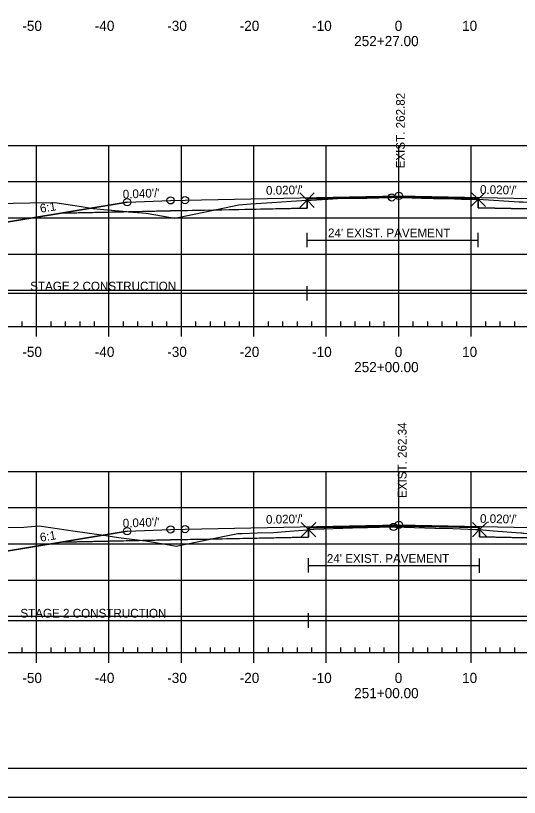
# Model space of a CAD drawing. Extents: x 1365647 to 1367999, y 387113 to 400173.
# Drawn here: x 1365841.2 to 1365910.7, y 393772.9 to 393880.8 of the extents above; entities that cross this region are included whole.
import ezdxf

# ---------------------------------------------------------------- set-up
doc = ezdxf.new("R2010")
doc.units = 0
for name, color, linetype in [('R_Alt Surface', 7, 'Continuous'), ('R_Axis', 7, 'Continuous'), ('R_Axis Annot', 7, 'Continuous'), ('R_Border', 7, 'Continuous'), ('R_Contours', 7, 'Continuous'), ('R_Exist Surface', 7, 'Continuous'), ('R_Fin Surface', 7, 'Continuous'), ('R_Fin Surface Annot', 7, 'Continuous'), ('R_Grid', 7, 'Continuous'), ('R_No Plot', 7, 'Continuous'), ('R_Proposed Const Limits', 7, 'Continuous'), ('R_Water', 7, 'Continuous'), ('R_Xsect Elev', 7, 'Continuous')]:
    doc.layers.add(name, color=color, linetype=linetype)

msp = doc.modelspace()

# ---------------------------------------------------------------- linework, layer by layer
at = {"layer": 'R_Alt Surface'}
for points in [[(1365847.47, 393853.51), (1365862.59, 393853.82), (1365881.43, 393854.19), (1365881.43, 393855.48), (1365894.09, 393855.73), (1365905.05, 393855.51), (1365905.05, 393854.23), (1365925.59, 393853.82), (1365940.72, 393853.51)], [(1365847.47, 393808.1), (1365862.59, 393808.41), (1365881.62, 393808.79), (1365881.62, 393810.08), (1365894.09, 393810.32), (1365905.25, 393810.1), (1365905.25, 393808.81), (1365925.59, 393808.41), (1365940.72, 393808.1)]]:
    msp.add_lwpolyline(points, dxfattribs=at)
at = {"layer": 'R_Axis'}
for p, q in [((1365749.09, 393837.86), (1366039.09, 393837.86)), ((1365842.09, 393837.86), (1365842.09, 393838.56)), ((1365844.09, 393836.46), (1365844.09, 393837.86)), ((1365846.09, 393837.86), (1365846.09, 393838.56)), ((1365848.09, 393837.86), (1365848.09, 393838.56)), ((1365850.09, 393837.86), (1365850.09, 393838.56)), ((1365852.09, 393837.86), (1365852.09, 393838.56)), ((1365854.09, 393836.46), (1365854.09, 393837.86)), ((1365856.09, 393837.86), (1365856.09, 393838.56)), ((1365858.09, 393837.86), (1365858.09, 393838.56)), ((1365860.09, 393837.86), (1365860.09, 393838.56)), ((1365862.09, 393837.86), (1365862.09, 393838.56)), ((1365864.09, 393836.46), (1365864.09, 393837.86)), ((1365866.09, 393837.86), (1365866.09, 393838.56)), ((1365868.09, 393837.86), (1365868.09, 393838.56)), ((1365870.09, 393837.86), (1365870.09, 393838.56)), ((1365872.09, 393837.86), (1365872.09, 393838.56)), ((1365874.09, 393836.46), (1365874.09, 393837.86)), ((1365876.09, 393837.86), (1365876.09, 393838.56)), ((1365878.09, 393837.86), (1365878.09, 393838.56)), ((1365880.09, 393837.86), (1365880.09, 393838.56)), ((1365882.09, 393837.86), (1365882.09, 393838.56)), ((1365884.09, 393836.46), (1365884.09, 393837.86)), ((1365886.09, 393837.86), (1365886.09, 393838.56)), ((1365888.09, 393837.86), (1365888.09, 393838.56)), ((1365890.09, 393837.86), (1365890.09, 393838.56)), ((1365892.09, 393837.86), (1365892.09, 393838.56)), ((1365894.09, 393836.46), (1365894.09, 393837.86)), ((1365896.09, 393837.86), (1365896.09, 393838.56)), ((1365898.09, 393837.86), (1365898.09, 393838.56)), ((1365900.09, 393837.86), (1365900.09, 393838.56)), ((1365902.09, 393837.86), (1365902.09, 393838.56)), ((1365904.09, 393836.46), (1365904.09, 393837.86)), ((1365906.09, 393837.86), (1365906.09, 393838.56)), ((1365908.09, 393837.86), (1365908.09, 393838.56)), ((1365910.09, 393837.86), (1365910.09, 393838.56)), ((1365842.09, 393792.86), (1365842.09, 393793.56)), ((1365846.09, 393792.86), (1365846.09, 393793.56)), ((1365848.09, 393792.86), (1365848.09, 393793.56)), ((1365850.09, 393792.86), (1365850.09, 393793.56)), ((1365852.09, 393792.86), (1365852.09, 393793.56)), ((1365856.09, 393792.86), (1365856.09, 393793.56)), ((1365858.09, 393792.86), (1365858.09, 393793.56)), ((1365860.09, 393792.86), (1365860.09, 393793.56)), ((1365862.09, 393792.86), (1365862.09, 393793.56)), ((1365866.09, 393792.86), (1365866.09, 393793.56)), ((1365868.09, 393792.86), (1365868.09, 393793.56)), ((1365870.09, 393792.86), (1365870.09, 393793.56)), ((1365872.09, 393792.86), (1365872.09, 393793.56)), ((1365876.09, 393792.86), (1365876.09, 393793.56)), ((1365878.09, 393792.86), (1365878.09, 393793.56)), ((1365880.09, 393792.86), (1365880.09, 393793.56)), ((1365882.09, 393792.86), (1365882.09, 393793.56)), ((1365886.09, 393792.86), (1365886.09, 393793.56)), ((1365888.09, 393792.86), (1365888.09, 393793.56)), ((1365890.09, 393792.86), (1365890.09, 393793.56)), ((1365892.09, 393792.86), (1365892.09, 393793.56)), ((1365896.09, 393792.86), (1365896.09, 393793.56)), ((1365898.09, 393792.86), (1365898.09, 393793.56)), ((1365900.09, 393792.86), (1365900.09, 393793.56)), ((1365902.09, 393792.86), (1365902.09, 393793.56)), ((1365906.09, 393792.86), (1365906.09, 393793.56)), ((1365908.09, 393792.86), (1365908.09, 393793.56)), ((1365910.09, 393792.86), (1365910.09, 393793.56)), ((1365749.09, 393792.86), (1366039.09, 393792.86)), ((1365844.09, 393791.46), (1365844.09, 393792.86)), ((1365854.09, 393791.46), (1365854.09, 393792.86)), ((1365864.09, 393791.46), (1365864.09, 393792.86)), ((1365874.09, 393791.46), (1365874.09, 393792.86)), ((1365884.09, 393791.46), (1365884.09, 393792.86)), ((1365894.09, 393791.46), (1365894.09, 393792.86)), ((1365904.09, 393791.46), (1365904.09, 393792.86))]:
    msp.add_line(p, q, dxfattribs=at)
at = {"layer": 'R_Border'}
msp.add_line((1366052.27, 393776.86), (1365736.09, 393776.86), dxfattribs=at)
at = {"layer": 'R_Contours'}
for points in [[(1365825.68, 393854.34), (1365831.94, 393854.58), (1365832.14, 393854.59), (1365832.31, 393854.64), (1365834.15, 393855.16), (1365835.42, 393855.1), (1365838.51, 393854.84), (1365843.17, 393854.95), (1365846.61, 393854.97), (1365849.95, 393854.48), (1365851.91, 393854.14), (1365853.88, 393853.95), (1365856.78, 393853.7), (1365847.47, 393853.51), (1365834.59, 393851.37)], [(1365868.5, 393853.93), (1365872.01, 393854.66), (1365873.65, 393854.78), (1365876.55, 393854.98), (1365879.24, 393855.16), (1365881.43, 393855.3), (1365881.43, 393854.19)], [(1365881.43, 393855.3), (1365882.01, 393855.32), (1365883.46, 393855.4), (1365884.29, 393855.45), (1365885.64, 393855.51), (1365888, 393855.58), (1365889.66, 393855.59), (1365891.32, 393855.63), (1365893.12, 393855.68), (1365893.68, 393855.69), (1365893.92, 393855.7), (1365894.6, 393855.67), (1365897.23, 393855.58), (1365898.89, 393855.53), (1365900.83, 393855.51), (1365902.76, 393855.45), (1365903.86, 393855.42), (1365905.05, 393855.42), (1365905.05, 393855.51), (1365894.09, 393855.73), (1365881.43, 393855.48)], [(1365905.05, 393855.42), (1365910.7, 393855.08), (1365910.98, 393855.06), (1365911.19, 393855.05), (1365911.29, 393855), (1365918.78, 393855.08), (1365922.36, 393855.03), (1365925.6, 393855.02), (1365926.53, 393854.99), (1365926.87, 393854.99), (1365927.84, 393854.97), (1365930.25, 393854.93), (1365937.99, 393854.69), (1365939.76, 393854.66), (1365940.46, 393854.7), (1365943.5, 393854.73), (1365958.3, 393854.63), (1365963.41, 393854.64), (1365953.59, 393851.37), (1365940.72, 393853.51), (1365925.59, 393853.82), (1365905.05, 393854.23)], [(1365856.78, 393853.7), (1365859.24, 393853.49), (1365861.62, 393853.07), (1365863.11, 393852.82), (1365865.83, 393853.38), (1365868.5, 393853.93), (1365862.59, 393853.82)], [(1365823.73, 393809.58), (1365830.71, 393810.05), (1365831.18, 393810.06), (1365831.26, 393810.07), (1365831.5, 393810.12), (1365834.51, 393810.74), (1365836.16, 393810.41), (1365838.62, 393810.1), (1365842.35, 393810.16), (1365844.47, 393810.35), (1365849.43, 393809.62), (1365853.07, 393809.11), (1365855.41, 393808.76), (1365858.71, 393808.33), (1365847.47, 393808.1), (1365834.59, 393805.96)], [(1365868.05, 393808.52), (1365870.28, 393808.97), (1365871.87, 393809.29), (1365872.47, 393809.31), (1365874.52, 393809.37), (1365876.81, 393809.45), (1365878.99, 393809.61), (1365881.48, 393809.82), (1365881.62, 393809.83), (1365881.62, 393808.79)], [(1365881.62, 393809.83), (1365882.3, 393809.88), (1365882.35, 393809.88), (1365882.42, 393809.89), (1365887.68, 393810.07), (1365887.72, 393810.07), (1365889.67, 393810.14), (1365889.76, 393810.14), (1365893.08, 393810.2), (1365893.12, 393810.2), (1365893.36, 393810.19), (1365893.4, 393810.19), (1365893.44, 393810.19), (1365899.05, 393810.03), (1365899.21, 393810.03), (1365901.55, 393809.97), (1365904.67, 393809.86), (1365904.73, 393809.86), (1365905.25, 393809.83), (1365905.25, 393810.1), (1365894.09, 393810.32), (1365881.62, 393810.08)], [(1365905.25, 393809.83), (1365907.1, 393809.68), (1365910.94, 393809.38), (1365911.09, 393809.37), (1365911.26, 393809.36), (1365911.36, 393809.35), (1365911.86, 393809.3), (1365914.24, 393809.09), (1365915.89, 393808.66), (1365916.16, 393808.6), (1365905.25, 393808.81)], [(1365858.71, 393808.33), (1365859.13, 393808.27), (1365861.89, 393807.82), (1365863.35, 393807.56), (1365868.05, 393808.52), (1365862.59, 393808.41)]]:
    msp.add_lwpolyline(points, close=True, dxfattribs=at)
at = {"layer": 'R_Exist Surface'}
for points in [[(1365838.51, 393854.84), (1365843.17, 393854.95), (1365846.61, 393854.97), (1365849.95, 393854.48), (1365851.91, 393854.14), (1365853.88, 393853.95), (1365859.24, 393853.49), (1365861.62, 393853.07), (1365863.11, 393852.82), (1365865.83, 393853.38), (1365872.01, 393854.66), (1365873.65, 393854.78), (1365876.55, 393854.98), (1365879.24, 393855.16), (1365881.43, 393855.3), (1365882.01, 393855.32), (1365883.46, 393855.4), (1365884.29, 393855.45), (1365885.64, 393855.51), (1365888, 393855.58), (1365889.66, 393855.59), (1365891.32, 393855.63), (1365893.12, 393855.68), (1365893.68, 393855.69), (1365893.92, 393855.7), (1365894.6, 393855.67), (1365897.23, 393855.58), (1365898.89, 393855.53), (1365900.83, 393855.51), (1365902.76, 393855.45), (1365903.86, 393855.42), (1365905.05, 393855.42), (1365910.7, 393855.08), (1365910.98, 393855.06)], [(1365838.62, 393810.1), (1365842.35, 393810.16), (1365844.47, 393810.35), (1365849.43, 393809.62), (1365853.07, 393809.11), (1365855.41, 393808.76), (1365859.13, 393808.27), (1365861.89, 393807.82), (1365863.35, 393807.56), (1365870.28, 393808.97), (1365871.87, 393809.29), (1365872.47, 393809.31), (1365874.52, 393809.37), (1365876.81, 393809.45), (1365878.99, 393809.61), (1365881.48, 393809.82), (1365881.62, 393809.83), (1365882.3, 393809.88), (1365882.35, 393809.88), (1365882.42, 393809.89), (1365887.68, 393810.07), (1365887.72, 393810.07), (1365889.67, 393810.14), (1365889.76, 393810.14), (1365893.08, 393810.2), (1365893.12, 393810.2), (1365893.36, 393810.19), (1365893.4, 393810.19), (1365893.44, 393810.19), (1365899.05, 393810.03), (1365899.21, 393810.03), (1365901.55, 393809.97), (1365904.67, 393809.86), (1365904.73, 393809.86), (1365905.25, 393809.83), (1365907.1, 393809.68), (1365910.94, 393809.38)]]:
    msp.add_lwpolyline(points, dxfattribs=at)
at = {"layer": 'R_Fin Surface'}
for points in [[(1365825.68, 393854.34), (1365834.59, 393851.37), (1365852.3, 393854.32), (1365856.59, 393855.03), (1365862.59, 393855.27), (1365864.59, 393855.31), (1365894.09, 393855.9), (1365923.59, 393855.31), (1365925.59, 393855.27), (1365931.59, 393855.03), (1365935.89, 393854.32), (1365953.59, 393851.37), (1365963.41, 393854.64)], [(1365825.68, 393854.34), (1365834.59, 393851.37), (1365847.47, 393853.51), (1365856.59, 393855.03), (1365862.59, 393855.27), (1365864.59, 393855.31), (1365894.09, 393855.9), (1365923.59, 393855.31), (1365925.59, 393855.27), (1365931.59, 393855.03), (1365940.72, 393853.51), (1365953.59, 393851.37), (1365963.41, 393854.64)], [(1365856.59, 393855.03), (1365862.59, 393855.27), (1365864.59, 393855.31), (1365894.09, 393855.9), (1365923.59, 393855.31), (1365925.59, 393855.27), (1365931.59, 393855.03)], [(1365823.73, 393809.58), (1365834.59, 393805.96), (1365852.3, 393808.91), (1365856.59, 393809.62), (1365862.59, 393809.86), (1365864.59, 393809.9), (1365894.09, 393810.49), (1365923.59, 393809.9), (1365925.59, 393809.86), (1365931.59, 393809.62), (1365935.89, 393808.91), (1365953.59, 393805.96), (1365961.13, 393808.47)], [(1365823.73, 393809.58), (1365834.59, 393805.96), (1365847.47, 393808.1), (1365856.59, 393809.62), (1365862.59, 393809.86), (1365864.59, 393809.9), (1365894.09, 393810.49), (1365923.59, 393809.9), (1365925.59, 393809.86), (1365931.59, 393809.62), (1365940.72, 393808.1), (1365953.59, 393805.96), (1365961.13, 393808.47)], [(1365856.59, 393809.62), (1365862.59, 393809.86), (1365864.59, 393809.9), (1365894.09, 393810.49), (1365923.59, 393809.9), (1365925.59, 393809.86), (1365931.59, 393809.62)]]:
    msp.add_lwpolyline(points, dxfattribs=at)
at = {"layer": 'R_Grid'}
for p, q in [((1365749.09, 393862.86), (1366039.09, 393862.86)), ((1365844.09, 393837.86), (1365844.09, 393862.86)), ((1365854.09, 393837.86), (1365854.09, 393862.86)), ((1365864.09, 393837.86), (1365864.09, 393862.86)), ((1365874.09, 393837.86), (1365874.09, 393862.86)), ((1365884.09, 393837.86), (1365884.09, 393862.86)), ((1365894.09, 393837.86), (1365894.09, 393862.86)), ((1365904.09, 393837.86), (1365904.09, 393862.86)), ((1365749.09, 393857.86), (1366039.09, 393857.86)), ((1365749.09, 393852.86), (1366039.09, 393852.86)), ((1365749.09, 393847.86), (1366039.09, 393847.86)), ((1365749.09, 393842.86), (1366039.09, 393842.86)), ((1365749.09, 393837.86), (1366039.09, 393837.86)), ((1365749.09, 393817.86), (1366039.09, 393817.86)), ((1365844.09, 393792.86), (1365844.09, 393817.86)), ((1365854.09, 393792.86), (1365854.09, 393817.86)), ((1365864.09, 393792.86), (1365864.09, 393817.86)), ((1365874.09, 393792.86), (1365874.09, 393817.86)), ((1365884.09, 393792.86), (1365884.09, 393817.86)), ((1365894.09, 393792.86), (1365894.09, 393817.86)), ((1365904.09, 393792.86), (1365904.09, 393817.86)), ((1365749.09, 393812.86), (1366039.09, 393812.86)), ((1365749.09, 393807.86), (1366039.09, 393807.86)), ((1365749.09, 393802.86), (1366039.09, 393802.86)), ((1365749.09, 393797.86), (1366039.09, 393797.86)), ((1365749.09, 393792.86), (1366039.09, 393792.86))]:
    msp.add_line(p, q, dxfattribs=at)
at = {"layer": 'R_No Plot'}
msp.add_line((1365723.69, 393772.88), (1366057.03, 393772.88), dxfattribs=at)
msp.add_lwpolyline([(1365723.69, 393986.21), (1366057.03, 393986.21), (1366057.03, 393772.87), (1365723.69, 393772.87)], close=True, dxfattribs=at)
for points in [[(1365881.43, 393855.3), (1365880.43, 393856.3), (1365881.43, 393855.3), (1365880.43, 393854.3), (1365881.43, 393855.3), (1365882.43, 393854.3), (1365881.43, 393855.3), (1365882.43, 393856.3)], [(1365905.05, 393855.42), (1365904.05, 393856.42), (1365905.05, 393855.42), (1365904.05, 393854.42), (1365905.05, 393855.42), (1365906.05, 393854.42), (1365905.05, 393855.42), (1365906.05, 393856.42)], [(1365881.62, 393809.83), (1365880.62, 393810.83), (1365881.62, 393809.83), (1365880.62, 393808.83), (1365881.62, 393809.83), (1365882.62, 393808.83), (1365881.62, 393809.83), (1365882.62, 393810.83)], [(1365905.25, 393809.83), (1365904.25, 393810.83), (1365905.25, 393809.83), (1365904.25, 393808.83), (1365905.25, 393809.83), (1365906.25, 393808.83), (1365905.25, 393809.83), (1365906.25, 393810.83)]]:
    msp.add_lwpolyline(points, dxfattribs=at)
for centre in [(1365893.12, 393855.68), (1365894.09, 393855.9), (1365894.09, 393855.9), (1365894.09, 393855.9), (1365894.09, 393855.9), (1365894.09, 393855.9), (1365856.59, 393855.03), (1365856.59, 393855.03), (1365856.59, 393855.03), (1365856.59, 393855.03), (1365856.59, 393855.03), (1365862.59, 393855.27), (1365862.59, 393855.27), (1365862.59, 393855.27), (1365862.59, 393855.27), (1365862.59, 393855.27), (1365864.59, 393855.31), (1365864.59, 393855.31), (1365864.59, 393855.31), (1365864.59, 393855.31), (1365864.59, 393855.31), (1365894.09, 393810.49), (1365894.09, 393810.49), (1365894.09, 393810.49), (1365894.09, 393810.49), (1365894.09, 393810.49), (1365856.59, 393809.62), (1365856.59, 393809.62), (1365856.59, 393809.62), (1365856.59, 393809.62), (1365856.59, 393809.62), (1365862.59, 393809.86), (1365862.59, 393809.86), (1365862.59, 393809.86), (1365862.59, 393809.86), (1365862.59, 393809.86), (1365864.59, 393809.9), (1365864.59, 393809.9), (1365864.59, 393809.9), (1365864.59, 393809.9), (1365864.59, 393809.9), (1365893.36, 393810.19)]:
    msp.add_circle(centre, 0.5, dxfattribs=at)
at = {"layer": 'R_Proposed Const Limits'}
for points in [[(1365856.59, 393855.03), (1365834.59, 393851.37), (1365825.68, 393854.34)], [(1365856.59, 393809.62), (1365834.59, 393805.96), (1365823.73, 393809.58)]]:
    msp.add_lwpolyline(points, dxfattribs=at)
at = {"layer": 'R_Water'}
for p, q in [((1365881.43, 393848.79), (1365881.43, 393850.79)), ((1365905.05, 393848.79), (1365905.05, 393850.79)), ((1365881.43, 393849.79), (1365905.05, 393849.79)), ((1365881.43, 393841.45), (1365881.43, 393843.45)), ((1365825.68, 393842.45), (1365881.43, 393842.45)), ((1365881.43, 393842.45), (1365963.41, 393842.45)), ((1365881.62, 393803.91), (1365881.62, 393805.91)), ((1365905.25, 393803.86), (1365905.25, 393805.86)), ((1365881.62, 393804.86), (1365905.25, 393804.86)), ((1365881.62, 393796.29), (1365881.62, 393798.29)), ((1365823.73, 393797.29), (1365881.62, 393797.29)), ((1365881.62, 393797.29), (1365961.13, 393797.29))]:
    msp.add_line(p, q, dxfattribs=at)

# ---------------------------------------------------------------- texts
at = {"layer": 'R_Axis Annot'}
for s, p in [('-50', (1365842.13, 393878.66)), ('-40', (1365852.13, 393878.66)), ('-30', (1365862.13, 393878.66)), ('-20', (1365872.13, 393878.66)), ('-10', (1365882.13, 393878.66)), ('0', (1365893.53, 393878.66)), ('10', (1365902.83, 393878.66)), ('252+27.00', (1365887.93, 393876.56)), ('-50', (1365842.13, 393833.66)), ('-40', (1365852.13, 393833.66)), ('-30', (1365862.13, 393833.66)), ('-20', (1365872.13, 393833.66)), ('-10', (1365882.13, 393833.66)), ('0', (1365893.53, 393833.66)), ('10', (1365902.83, 393833.66)), ('252+00.00', (1365887.93, 393831.56)), ('-50', (1365842.13, 393788.66)), ('-40', (1365852.13, 393788.66)), ('-30', (1365862.13, 393788.66)), ('-20', (1365872.13, 393788.66)), ('-10', (1365882.13, 393788.66)), ('0', (1365893.53, 393788.66)), ('10', (1365902.83, 393788.66)), ('251+00.00', (1365887.93, 393786.56))]:
    msp.add_text(s, height=1.4, dxfattribs=at).set_placement(p)
at = {"layer": 'R_Fin Surface Annot'}
for s, rotation, p in [("0.020'/'", 1.1458, (1365875.77, 393856.04)), ("0.020'/'", 358.8542, (1365905.29, 393856.18)), ("0.040'/'", 2.2906, (1365856.01, 393855.51)), ('6:1', 9.4623, (1365844.66, 393853.55)), ("0.020'/'", 1.1458, (1365875.77, 393810.63)), ("0.020'/'", 358.8542, (1365905.29, 393810.77)), ("0.040'/'", 2.2906, (1365856.01, 393810.1)), ('6:1', 9.4623, (1365844.66, 393808.14))]:
    msp.add_text(s, height=1.2, rotation=rotation, dxfattribs=at).set_placement(p)
at = {"layer": 'R_Water'}
for s, p in [("24' EXIST. PAVEMENT", (1365884.32, 393850.18)), ('STAGE 2 CONSTRUCTION', (1365843.21, 393842.84)), ("24' EXIST. PAVEMENT", (1365884.16, 393805.25)), ('STAGE 2 CONSTRUCTION', (1365841.86, 393797.69))]:
    msp.add_text(s, height=1.2, dxfattribs=at).set_placement(p)
at = {"layer": 'R_Xsect Elev'}
for s, p in [('EXIST. 262.82', (1365894.92, 393859.68)), ('EXIST. 262.34', (1365895.16, 393814.19))]:
    msp.add_text(s, height=1.2, rotation=90, dxfattribs=at).set_placement(p)

doc.saveas('drawing.dxf')
